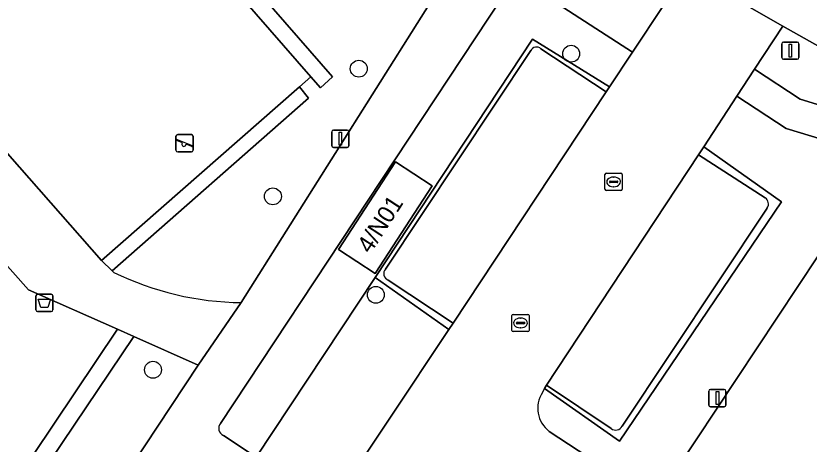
# Model space of a CAD drawing. Extents: x 159279 to 160377, y 384531 to 385888.
# Drawn here: x 159856.49 to 159902.35, y 384665.48 to 384690.25 of the extents above; entities that cross this region are included whole.
import ezdxf

# ---------------------------------------------------------------- set-up
doc = ezdxf.new("R2010")
doc.units = 0
for name, color, linetype in [('IMGEO_Afvalbak', 7, 'Continuous'), ('IMGEO_Boom', 7, 'Continuous'), ('IMGEO_Fietspad_open', 7, 'Continuous'), ('IMGEO_Groenvoorziening', 7, 'Continuous'), ('IMGEO_Haag', 7, 'Continuous'), ('IMGEO_Kolk', 7, 'Continuous'), ('IMGEO_Lichtmast', 7, 'Continuous'), ('IMGEO_Muur', 7, 'Continuous'), ('IMGEO_Pand', 7, 'Continuous'), ('IMGEO_Pand_nummerreeks', 7, 'Continuous'), ('IMGEO_Parkeervlak_open', 7, 'Continuous'), ('IMGEO_Rijbaan_lokaal_open', 7, 'Continuous'), ('IMGEO_Speelvoorziening', 7, 'Continuous'), ('IMGEO_Terreindeel_gesloten', 7, 'Continuous'), ('IMGEO_Voetpad_halfverhard', 7, 'Continuous'), ('IMGEO_Voetpad_open', 7, 'Continuous')]:
    doc.layers.add(name, color=color, linetype=linetype)

msp = doc.modelspace()

# ---------------------------------------------------------------- linework, layer by layer
at = {"layer": 'IMGEO_Afvalbak'}
for p, q in [((159857.641, 384673.249), (159857.641, 384674.049)), ((159857.641, 384674.049), (159857.641, 384673.249)), ((159857.741, 384674.149), (159858.531, 384674.149)), ((159858.531, 384674.149), (159857.741, 384674.149)), ((159858.631, 384674.049), (159858.631, 384673.249)), ((159858.631, 384673.249), (159858.631, 384674.049)), ((159858.531, 384673.149), (159857.741, 384673.149)), ((159857.741, 384673.149), (159858.531, 384673.149))]:
    msp.add_line(p, q, dxfattribs=at)
msp.add_lwpolyline([(159857.784, 384673.863), (159858.488, 384673.863), (159858.339, 384673.393), (159857.933, 384673.393), (159857.784, 384673.863)], dxfattribs=at)
for centre, start, end in [((159857.741, 384674.049), 90, 180), ((159857.741, 384674.049), 90, 180), ((159858.531, 384674.049), 0, 90), ((159858.531, 384674.049), 360, 90), ((159857.741, 384673.249), 180, 270), ((159857.741, 384673.249), 180, 270), ((159858.531, 384673.249), 270, 0), ((159858.531, 384673.249), 270, 0)]:
    msp.add_arc(centre, 0.1, start, end, dxfattribs=at)
at = {"layer": 'IMGEO_Boom'}
for centre in [(159888.593, 384688.061), (159876.314, 384687.195), (159871.347, 384679.812), (159877.298, 384674.114), (159864.415, 384669.782)]:
    msp.add_circle(centre, 0.489, dxfattribs=at)
at = {"layer": 'IMGEO_Fietspad_open'}
msp.add_lwpolyline([(159853.776, 384726.823), (159857.499, 384723.68), (159879.839, 384704.467), (159880.391, 384704.016), (159886.924, 384698.671), (159891.005, 384695.574), (159895.266, 384692.85), (159900.836, 384689.65), (159908.991, 384685.067), (159932.066, 384678.101)], dxfattribs=at)
at = {"layer": 'IMGEO_Groenvoorziening'}
for points in [[(159866.495, 384706.815), (159852.296, 384718.633), (159838.571, 384702.123), (159841.741, 384698.514), (159852.586, 384708.276), (159852.664, 384708.346), (159853.242, 384708.868), (159853.87, 384708.147), (159854.423, 384708.639), (159853.849, 384709.311), (159854.572, 384709.914), (159874.803, 384686.719), (159874.093, 384686.089), (159873.538, 384686.724), (159872.889, 384686.155), (159873.416, 384685.492), (159862.06, 384675.496), (159862.142, 384675.417)], [(159869.522, 384673.668), (159882.522, 384694.32)], [(159877.255, 384675.123), (159886.356, 384688.908), (159890.803, 384686.136), (159892.14, 384688.148), (159885.403, 384692.531), (159868.322, 384666.681)], [(159886.846, 384688.352), (159890.622, 384685.865), (159890.803, 384686.136), (159886.356, 384688.908), (159877.255, 384675.123), (159881.517, 384672.113), (159881.764, 384672.483), (159878.021, 384674.972)], [(159877.859, 384675.606), (159886.255, 384688.244)], [(159887.332, 384666.216), (159893.476, 384662.184), (159902.877, 384676.37), (159905.95, 384681.007), (159906.691, 384682.028), (159901.024, 384683.743), (159898.168, 384685.6), (159896.266, 384682.682), (159900.764, 384679.502), (159891.387, 384665.663), (159887.062, 384668.695), (159886.937, 384668.468)], [(159890.915, 384666.383), (159887.17, 384668.892), (159887.062, 384668.695), (159891.387, 384665.663), (159900.764, 384679.502), (159896.266, 384682.682), (159895.961, 384682.215), (159899.816, 384679.723)], [(159899.936, 384679.138), (159891.544, 384666.516)], [(159933.943, 384667.166), (159902.877, 384676.37), (159893.476, 384662.184)], [(159868.485, 384665.988), (159870.387, 384664.721), (159877.255, 384675.123)]]:
    msp.add_lwpolyline(points, dxfattribs=at)
for points in [[(159800.8, 384713.041), (159797.746, 384710.289), (159790.11, 384703.408), (159810.797, 384678.74), (159812.016, 384679.745), (159842.792, 384643.041), (159853.801, 384659.395), (159862.37, 384672.124), (159857.22, 384674.413), (159835.436, 384698.96), (159825.142, 384686.909), (159816.731, 384696.515), (159815.747, 384695.717)], [(159874.093, 384686.089), (159874.803, 384686.719), (159854.572, 384709.914), (159853.849, 384709.311), (159854.423, 384708.639), (159873.538, 384686.724)], [(159901.832, 384685.427), (159931.507, 384676.339), (159932.066, 384678.101), (159908.991, 384685.067), (159900.836, 384689.65), (159899.189, 384687.163)], [(159873.416, 384685.492), (159872.889, 384686.155), (159861.434, 384676.096), (159862.06, 384675.496)], [(159878.44, 384681.802), (159880.562, 384680.419), (159877.259, 384675.351), (159875.137, 384676.734)], [(159874.692, 384661.854), (159881.517, 384672.113), (159877.255, 384675.123), (159870.387, 384664.721)], [(159862.37, 384672.124), (159853.801, 384659.395), (159842.792, 384643.041), (159841.876, 384641.68), (159842.545, 384640.883), (159863.298, 384671.711)], [(159863.298, 384671.711), (159842.545, 384640.883), (159846.96, 384635.618), (159846.839, 384639.549), (159867.03, 384670.053)]]:
    msp.add_lwpolyline(points, close=True, dxfattribs=at)
for centre, radius, start, end in [((159886.595, 384688.053), 0.39, 49.9669, 150.7452), ((159899.579, 384679.37), 0.425, 326.9874, 56.197), ((159869.705, 384690.886), 17.219, 243.9445, 269.3901), ((159878.151, 384675.343), 0.393, 137.9557, 250.7114), ((159888.335, 384667.553), 1.671, 146.7783, 233.1186), ((159868.663, 384666.396), 0.445, 140.0579, 246.414), ((159891.172, 384666.722), 0.426, 232.877, 331.0013)]:
    msp.add_arc(centre, radius, start, end, dxfattribs=at)
at = {"layer": 'IMGEO_Haag'}
for points in [[(159874.093, 384686.089), (159874.803, 384686.719), (159854.572, 384709.914), (159853.849, 384709.311), (159854.423, 384708.639), (159873.538, 384686.724)], [(159873.416, 384685.492), (159872.889, 384686.155), (159861.434, 384676.096), (159862.06, 384675.496)]]:
    msp.add_lwpolyline(points, close=True, dxfattribs=at)
for points in [[(159886.846, 384688.352), (159890.622, 384685.865), (159890.803, 384686.136), (159886.356, 384688.908), (159877.255, 384675.123), (159881.517, 384672.113), (159881.764, 384672.483), (159878.021, 384674.972)], [(159877.859, 384675.606), (159886.255, 384688.244)], [(159890.915, 384666.383), (159887.17, 384668.892), (159887.062, 384668.695), (159891.387, 384665.663), (159900.764, 384679.502), (159896.266, 384682.682), (159895.961, 384682.215), (159899.816, 384679.723)], [(159899.936, 384679.138), (159891.544, 384666.516)]]:
    msp.add_lwpolyline(points, dxfattribs=at)
for centre, radius, start, end in [((159886.595, 384688.053), 0.39, 49.9669, 150.7452), ((159899.579, 384679.37), 0.425, 326.9874, 56.197), ((159878.151, 384675.343), 0.393, 137.9557, 250.7114), ((159891.172, 384666.722), 0.426, 232.877, 331.0013)]:
    msp.add_arc(centre, radius, start, end, dxfattribs=at)
at = {"layer": 'IMGEO_Kolk'}
for p, q in [((159890.624, 384681.149), (159891.476, 384681.149)), ((159890.549, 384680.223), (159890.549, 384681.075)), ((159890.851, 384680.692), (159891.249, 384680.692)), ((159891.037, 384680.929), (159891.062, 384680.929)), ((159891.55, 384681.075), (159891.55, 384680.223)), ((159890.808, 384680.643), (159890.808, 384680.655)), ((159891.246, 384680.606), (159890.848, 384680.606)), ((159891.06, 384680.369), (159891.035, 384680.369)), ((159891.292, 384680.655), (159891.292, 384680.643)), ((159891.476, 384680.149), (159890.624, 384680.149)), ((159885.168, 384672.062), (159885.168, 384672.914)), ((159885.243, 384672.988), (159886.095, 384672.988)), ((159886.169, 384672.914), (159886.169, 384672.062)), ((159885.427, 384672.482), (159885.427, 384672.494)), ((159885.865, 384672.445), (159885.467, 384672.445)), ((159885.47, 384672.531), (159885.868, 384672.531)), ((159885.656, 384672.768), (159885.681, 384672.768)), ((159885.911, 384672.494), (159885.911, 384672.482)), ((159886.095, 384671.988), (159885.243, 384671.988)), ((159885.679, 384672.208), (159885.654, 384672.208))]:
    msp.add_line(p, q, dxfattribs=at)
for points in [[(159890.624, 384681.149), (159891.476, 384681.149)], [(159890.549, 384680.223), (159890.549, 384681.075)], [(159891.55, 384681.075), (159891.55, 384680.223)], [(159891.476, 384680.149), (159890.624, 384680.149)], [(159885.168, 384672.062), (159885.168, 384672.914)], [(159885.243, 384672.988), (159886.095, 384672.988)], [(159886.169, 384672.914), (159886.169, 384672.062)], [(159886.095, 384671.988), (159885.243, 384671.988)]]:
    msp.add_lwpolyline(points, dxfattribs=at)
for centre, radius, start, end in [((159890.626, 384681.073), 0.0765, 91.552, 178.448), ((159890.626, 384681.073), 0.0765, 91.552, 178.448), ((159891.474, 384681.073), 0.0765, 1.552, 88.448), ((159891.474, 384681.073), 0.0765, 1.552, 88.448), ((159890.848, 384680.652), 0.0403, 85.8775, 175.7526), ((159891.253, 384680.654), 0.0386, 1.7309, 96.639), ((159890.626, 384680.225), 0.0765, 181.552, 268.448), ((159890.626, 384680.225), 0.0765, 181.552, 268.448), ((159890.845, 384680.642), 0.0366, 178.938, 274.7102), ((159891.249, 384680.649), 0.043, 264.8664, 352.4533), ((159891.474, 384680.225), 0.0765, 271.552, 358.448), ((159891.474, 384680.225), 0.0765, 271.552, 358.448), ((159885.245, 384672.912), 0.0765, 91.552, 178.448), ((159885.245, 384672.912), 0.0765, 91.552, 178.448), ((159886.093, 384672.912), 0.0765, 1.552, 88.448), ((159886.093, 384672.912), 0.0765, 1.552, 88.448), ((159885.467, 384672.491), 0.0403, 85.8775, 175.7526), ((159885.464, 384672.481), 0.0366, 178.938, 274.7102), ((159885.868, 384672.488), 0.043, 264.8664, 352.4533), ((159885.872, 384672.493), 0.0386, 1.7309, 96.639), ((159885.245, 384672.064), 0.0765, 181.552, 268.448), ((159885.245, 384672.064), 0.0765, 181.552, 268.448), ((159886.093, 384672.064), 0.0765, 271.552, 358.448), ((159886.093, 384672.064), 0.0765, 271.552, 358.448)]:
    msp.add_arc(centre, radius, start, end, dxfattribs=at)
for centre, major_axis, ratio, start_param, end_param in [((159891.036, 384680.649), (-0.387, 0.002), 0.722429, 4.712389, 7.853982), ((159891.061, 384680.649), (-0.39, 0.002), 0.717154, 1.570796, 4.712389), ((159885.655, 384672.488), (-0.387, 0.002), 0.722429, 4.712389, 7.853982), ((159885.68, 384672.488), (-0.39, 0.002), 0.717154, 1.570796, 4.712389)]:
    msp.add_ellipse(centre, major_axis=major_axis, ratio=ratio, start_param=start_param, end_param=end_param, dxfattribs=at)
at = {"layer": 'IMGEO_Lichtmast'}
for p, q in [((159900.772, 384687.836), (159900.772, 384688.636)), ((159900.772, 384688.636), (159900.772, 384687.836)), ((159900.872, 384688.736), (159901.662, 384688.736)), ((159901.662, 384688.736), (159900.872, 384688.736)), ((159901.762, 384688.636), (159901.762, 384687.836)), ((159901.762, 384687.836), (159901.762, 384688.636)), ((159901.662, 384687.736), (159900.872, 384687.736)), ((159900.872, 384687.736), (159901.662, 384687.736)), ((159874.753, 384682.743), (159874.753, 384683.543)), ((159874.753, 384683.543), (159874.753, 384682.743)), ((159874.853, 384683.643), (159875.643, 384683.643)), ((159875.643, 384683.643), (159874.853, 384683.643)), ((159875.743, 384683.543), (159875.743, 384682.743)), ((159875.743, 384682.743), (159875.743, 384683.543)), ((159875.643, 384682.643), (159874.853, 384682.643)), ((159874.853, 384682.643), (159875.643, 384682.643)), ((159896.554, 384667.745), (159896.554, 384668.545)), ((159896.554, 384668.545), (159896.554, 384667.745)), ((159896.654, 384668.645), (159897.444, 384668.645)), ((159897.444, 384668.645), (159896.654, 384668.645)), ((159897.544, 384668.545), (159897.544, 384667.745)), ((159897.544, 384667.745), (159897.544, 384668.545)), ((159897.444, 384667.645), (159896.654, 384667.645)), ((159896.654, 384667.645), (159897.444, 384667.645))]:
    msp.add_line(p, q, dxfattribs=at)
for points in [[(159901.192, 384688.611), (159901.342, 384688.611), (159901.342, 384687.861), (159901.192, 384687.861), (159901.192, 384688.611)], [(159875.173, 384683.518), (159875.323, 384683.518), (159875.323, 384682.768), (159875.173, 384682.768), (159875.173, 384683.518)], [(159896.974, 384668.52), (159897.124, 384668.52), (159897.124, 384667.77), (159896.974, 384667.77), (159896.974, 384668.52)]]:
    msp.add_lwpolyline(points, dxfattribs=at)
for centre, start, end in [((159900.872, 384688.636), 90, 180), ((159900.872, 384688.636), 90, 180), ((159901.662, 384688.636), 0, 90), ((159901.662, 384688.636), 360, 90), ((159900.872, 384687.836), 180, 270), ((159900.872, 384687.836), 180, 270), ((159901.662, 384687.836), 270, 0), ((159901.662, 384687.836), 270, 0), ((159874.853, 384683.543), 90, 180), ((159874.853, 384683.543), 90, 180), ((159875.643, 384683.543), 0, 90), ((159875.643, 384683.543), 360, 90), ((159874.853, 384682.743), 180, 270), ((159874.853, 384682.743), 180, 270), ((159875.643, 384682.743), 270, 0), ((159875.643, 384682.743), 270, 0), ((159896.654, 384668.545), 90, 180), ((159896.654, 384668.545), 90, 180), ((159897.444, 384668.545), 0, 90), ((159897.444, 384668.545), 360, 90), ((159896.654, 384667.745), 180, 270), ((159896.654, 384667.745), 180, 270), ((159897.444, 384667.745), 270, 0), ((159897.444, 384667.745), 270, 0)]:
    msp.add_arc(centre, 0.1, start, end, dxfattribs=at)
at = {"layer": 'IMGEO_Muur'}
msp.add_lwpolyline([(159893.476, 384662.184), (159902.877, 384676.37)], dxfattribs=at)
at = {"layer": 'IMGEO_Pand'}
msp.add_lwpolyline([(159880.562, 384680.419), (159878.44, 384681.802), (159875.137, 384676.734), (159877.259, 384675.351)], close=True, dxfattribs=at)
at = {"layer": 'IMGEO_Parkeervlak_open'}
for points in [[(159886.255, 384688.244), (159877.859, 384675.606)], [(159878.021, 384674.972), (159881.764, 384672.483), (159890.622, 384685.865), (159886.846, 384688.352)], [(159899.816, 384679.723), (159895.961, 384682.215), (159887.17, 384668.892), (159890.915, 384666.383)], [(159891.544, 384666.516), (159899.936, 384679.138)]]:
    msp.add_lwpolyline(points, dxfattribs=at)
for centre, radius, start, end in [((159886.595, 384688.053), 0.39, 49.9669, 150.7452), ((159899.579, 384679.37), 0.425, 326.9874, 56.197), ((159878.151, 384675.343), 0.393, 137.9557, 250.7114), ((159891.172, 384666.722), 0.426, 232.877, 331.0013)]:
    msp.add_arc(centre, radius, start, end, dxfattribs=at)
at = {"layer": 'IMGEO_Rijbaan_lokaal_open'}
for points in [[(159886.937, 384668.468), (159887.062, 384668.695), (159887.17, 384668.892), (159895.961, 384682.215), (159896.266, 384682.682), (159898.168, 384685.6), (159899.189, 384687.163), (159900.836, 384689.65), (159895.266, 384692.85), (159894.327, 384691.438), (159893.936, 384690.85), (159892.14, 384688.148), (159890.803, 384686.136), (159890.622, 384685.865), (159881.764, 384672.483), (159881.517, 384672.113), (159874.692, 384661.854), (159873.001, 384659.279), (159869.628, 384654.182)], [(159891.582, 384659.328), (159893.476, 384662.184), (159887.332, 384666.216)]]:
    msp.add_lwpolyline(points, dxfattribs=at)
msp.add_arc((159888.335, 384667.553), 1.671, 146.7783, 233.1186, dxfattribs=at)
at = {"layer": 'IMGEO_Speelvoorziening'}
for p, q in [((159865.744, 384682.484), (159865.744, 384683.284)), ((159865.744, 384683.284), (159865.744, 384682.484)), ((159866.127, 384682.912), (159865.788, 384683.049)), ((159865.813, 384683.109), (159866.689, 384682.756)), ((159865.844, 384683.384), (159866.634, 384683.384)), ((159866.634, 384683.384), (159865.844, 384683.384)), ((159866.734, 384683.284), (159866.734, 384682.484)), ((159866.734, 384682.484), (159866.734, 384683.284)), ((159866.665, 384682.696), (159866.325, 384682.833)), ((159866.634, 384682.384), (159865.844, 384682.384)), ((159865.844, 384682.384), (159866.634, 384682.384))]:
    msp.add_line(p, q, dxfattribs=at)
for centre, radius, start, end in [((159865.844, 384683.284), 0.1, 90, 180), ((159865.844, 384683.284), 0.1, 90, 180), ((159865.801, 384683.079), 0.0327, 68.078, 248.078), ((159866.634, 384683.284), 0.1, 0, 90), ((159866.634, 384683.284), 0.1, 360, 90), ((159866.206, 384682.822), 0.12, 130.9928, 5.1632), ((159866.677, 384682.726), 0.0327, 248.078, 68.078), ((159865.844, 384682.484), 0.1, 180, 270), ((159865.844, 384682.484), 0.1, 180, 270), ((159866.634, 384682.484), 0.1, 270, 0), ((159866.634, 384682.484), 0.1, 270, 0)]:
    msp.add_arc(centre, radius, start, end, dxfattribs=at)
at = {"layer": 'IMGEO_Terreindeel_gesloten'}
msp.add_lwpolyline([(159872.889, 384686.155), (159873.538, 384686.724), (159854.423, 384708.639), (159853.87, 384708.147), (159842.315, 384697.861), (159861.434, 384676.096)], close=True, dxfattribs=at)
at = {"layer": 'IMGEO_Voetpad_halfverhard'}
for points in [[(159720.348, 384809.127), (159730.918, 384796.342), (159746.032, 384778.589), (159782.64, 384735.929), (159792.403, 384724.552), (159791.441, 384723.888), (159800.8, 384713.041), (159815.747, 384695.717), (159816.731, 384696.515), (159825.142, 384686.909), (159835.436, 384698.96), (159857.22, 384674.413), (159862.37, 384672.124), (159863.298, 384671.711), (159867.03, 384670.053), (159869.522, 384673.668)], [(159862.142, 384675.417), (159862.06, 384675.496), (159861.434, 384676.096), (159842.315, 384697.861), (159841.741, 384698.514), (159838.571, 384702.123), (159852.296, 384718.633), (159849.834, 384720.526), (159826.424, 384693.169), (159820.737, 384699.345), (159819.398, 384698.175), (159818.969, 384698.597), (159804.173, 384715.766), (159794.821, 384726.618)], [(159868.322, 384666.681), (159885.403, 384692.531), (159882.522, 384694.32), (159869.522, 384673.668), (159867.03, 384670.053), (159846.839, 384639.549), (159846.96, 384635.618), (159846.179, 384634.925), (159846.191, 384634.852), (159846.513, 384632.929), (159846.603, 384632.39), (159846.634, 384632.207), (159846.73, 384631.636), (159848.755, 384632.152), (159848.965, 384632.206), (159849.525, 384636.518), (159849.8, 384638.634), (159854.757, 384646.133), (159866.11, 384663.309)], [(159882.522, 384694.32), (159885.403, 384692.531), (159892.14, 384688.148), (159893.936, 384690.85)], [(159866.825, 384663.472), (159868.715, 384662.189), (159873.001, 384659.279), (159874.692, 384661.854), (159870.387, 384664.721), (159868.485, 384665.988)]]:
    msp.add_lwpolyline(points, dxfattribs=at)
for centre, radius, start, end in [((159869.705, 384690.886), 17.219, 243.9445, 269.3901), ((159868.663, 384666.396), 0.445, 140.0579, 246.414)]:
    msp.add_arc(centre, radius, start, end, dxfattribs=at)
at = {"layer": 'IMGEO_Voetpad_open'}
msp.add_lwpolyline([(159953.859, 384667.43), (159945.282, 384671.62), (159932.066, 384678.101), (159931.507, 384676.339), (159901.832, 384685.427), (159899.189, 384687.163), (159898.168, 384685.6), (159901.024, 384683.743), (159906.691, 384682.028), (159939.272, 384672.171), (159939.698, 384671.882), (159952.652, 384663.096), (159957.199, 384660.386), (159957.401, 384661.18)], dxfattribs=at)

# ---------------------------------------------------------------- texts
at = {"layer": 'IMGEO_Pand_nummerreeks'}
msp.add_text('4/N01', height=1, rotation=56.9062, dxfattribs=at).set_placement((159876.979, 384676.446))

doc.saveas('drawing.dxf')
